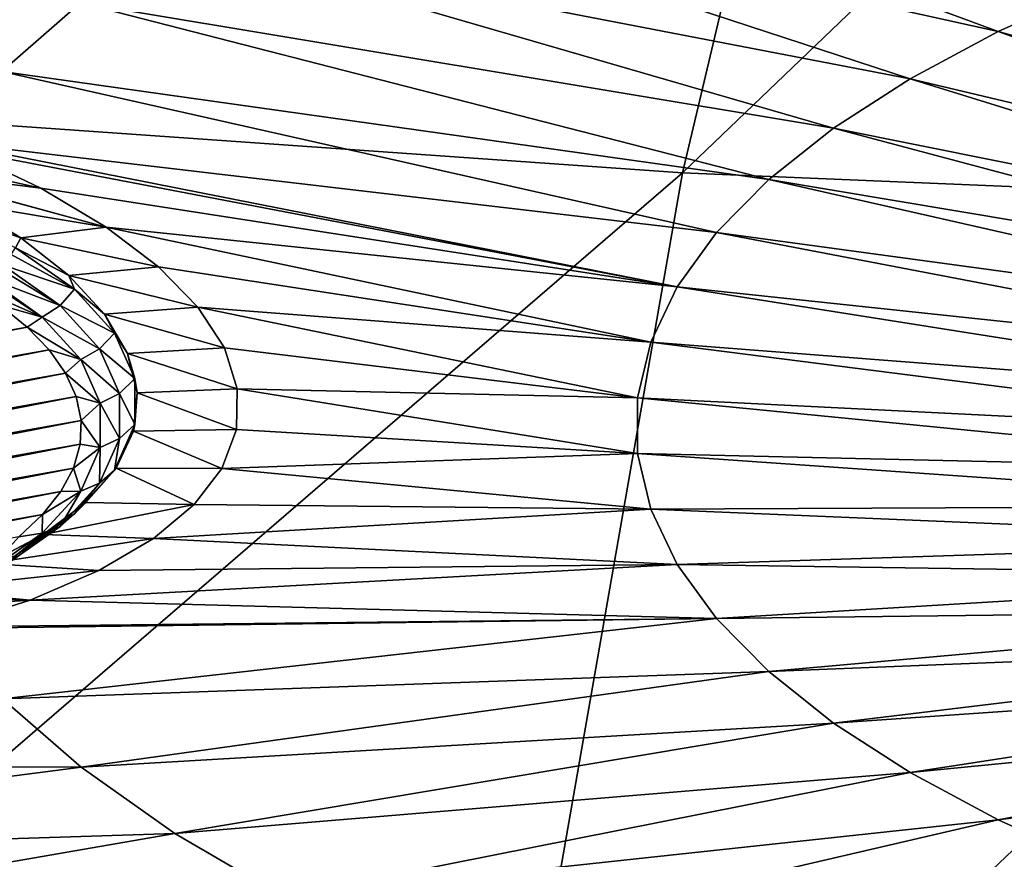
# Model space of a CAD drawing. Header units: metres. Extents: x -92 to 264, y -100 to 50.
# Tile 424 of 656: x 188.43 to 192.71, y -19.58 to -15.94. Entities that reach past the tile are written whole.
import ezdxf

# ---------------------------------------------------------------- set-up
doc = ezdxf.new("R2010")
doc.units = ezdxf.units.M
doc.layers.add('solid_21062050_01', color=7, linetype='CONTINUOUS')

msp = doc.modelspace()

# ---------------------------------------------------------------- linework, layer by layer
at = {"layer": 'solid_21062050_01'}
for points in [[(188.758606, -11.481317, 217.989578), (182.852875, -15.885271, 222.725174), (187.03862, -16.30197, 223.882599)], [(192.463303, -11.742873, 218.71608), (188.758606, -11.481317, 217.989578), (187.03862, -16.30197, 223.882599)], [(192.463303, -11.742873, 218.71608), (187.03862, -16.30197, 223.882599), (191.310776, -16.601612, 224.71489)], [(196.218887, -11.900517, 219.153961), (192.463303, -11.742873, 218.71608), (191.310776, -16.601612, 224.71489)], [(196.218887, -11.900517, 219.153961), (191.310776, -16.601612, 224.71489), (195.640869, -16.7822, 225.216492)], [(189.573486, -15.300097, 162.174347), (190.105362, -15.036674, 161.442673), (192.681702, -15.988546, 163.530151)], [(190.105362, -15.036674, 161.442673), (193.111908, -15.79462, 162.991501), (192.681702, -15.988546, 163.530151)], [(189.102615, -15.57652, 162.942139), (189.573486, -15.300097, 162.174347), (192.298965, -16.193571, 164.099625)], [(189.573486, -15.300097, 162.174347), (192.681702, -15.988546, 163.530151), (192.298965, -16.193571, 164.099625)], [(185.111481, -15.371556, 163.143539), (188.69548, -15.864324, 163.741547), (188.354462, -16.161825, 164.567886)], [(188.69548, -15.864324, 163.741547), (189.102615, -15.57652, 162.942139), (191.966171, -16.408361, 164.696228)], [(189.102615, -15.57652, 162.942139), (192.298965, -16.193571, 164.099625), (191.966171, -16.408361, 164.696228)], [(192.681702, -15.988546, 163.530151), (193.111908, -15.79462, 162.991501), (195.334869, -16.725742, 165.211166)], [(188.354462, -16.161825, 164.567886), (188.69548, -15.864324, 163.741547), (191.685471, -16.631529, 165.316101)], [(188.69548, -15.864324, 163.741547), (191.966171, -16.408361, 164.696228), (191.685471, -16.631529, 165.316101)], [(192.298965, -16.193571, 164.099625), (192.681702, -15.988546, 163.530151), (195.090897, -16.856436, 165.574188)], [(192.681702, -15.988546, 163.530151), (195.334869, -16.725742, 165.211166), (195.090897, -16.856436, 165.574188)], [(188.08963, -16.466511, 165.412888), (188.354462, -16.161825, 164.567886), (191.458694, -16.861622, 165.955215)], [(188.354462, -16.161825, 164.567886), (191.685471, -16.631529, 165.316101), (191.458694, -16.861622, 165.955215)], [(191.966171, -16.408361, 164.696228), (192.298965, -16.193571, 164.099625), (194.878754, -16.993357, 165.954498)], [(192.298965, -16.193571, 164.099625), (195.090897, -16.856436, 165.574188), (194.878754, -16.993357, 165.954498)], [(191.310776, -16.601612, 224.71489), (187.03862, -16.30197, 223.882599), (185.683792, -21.45019, 229.592804)], [(191.685471, -16.631529, 165.316101), (191.966171, -16.408361, 164.696228), (194.699814, -17.135616, 166.34964)], [(191.966171, -16.408361, 164.696228), (194.878754, -16.993357, 165.954498), (194.699814, -17.135616, 166.34964)], [(187.558746, -16.454037, 165.474075), (188.172791, -16.501318, 165.49057), (188.52388, -16.668297, 165.874084)], [(187.558746, -16.454037, 165.474075), (188.52388, -16.668297, 165.874084), (187.89386, -16.588524, 165.770721)], [(188.08963, -16.466511, 165.412888), (191.458694, -16.861622, 165.955215), (191.287323, -17.097151, 166.609421)], [(188.172791, -16.501318, 165.49057), (188.08963, -16.466511, 165.412888), (191.287323, -17.097151, 166.609421)], [(188.52388, -16.668297, 165.874084), (188.172791, -16.501318, 165.49057), (191.287323, -17.097151, 166.609421)], [(187.89386, -16.588524, 165.770721), (188.52388, -16.668297, 165.874084), (188.808105, -16.837313, 166.278397)], [(187.900299, -16.591381, 165.777176), (187.89386, -16.588524, 165.770721), (188.808105, -16.837313, 166.278397)], [(191.310776, -16.601612, 224.71489), (185.683792, -21.45019, 229.592804), (190.405441, -21.771935, 230.486496)], [(188.191452, -16.734877, 166.108749), (187.900299, -16.591381, 165.777176), (188.808105, -16.837313, 166.278397)], [(195.640869, -16.7822, 225.216492), (191.310776, -16.601612, 224.71489), (190.405441, -21.771935, 230.486496)], [(191.458694, -16.861622, 165.955215), (191.685471, -16.631529, 165.316101), (194.555252, -17.282293, 166.75705)], [(191.685471, -16.631529, 165.316101), (194.699814, -17.135616, 166.34964), (194.555252, -17.282293, 166.75705)], [(188.808105, -16.837313, 166.278397), (188.52388, -16.668297, 165.874084), (191.287323, -17.097151, 166.609421)], [(188.191452, -16.734877, 166.108749), (188.436279, -16.884504, 166.46785), (188.082489, -16.762743, 166.007614)], [(188.191452, -16.734877, 166.108749), (188.808105, -16.837313, 166.278397), (188.436279, -16.884504, 166.46785)], [(188.436279, -16.884504, 166.46785), (188.414429, -16.927668, 166.465714), (188.082489, -16.762743, 166.007614)], [(195.640869, -16.7822, 225.216492), (190.405441, -21.771935, 230.486496), (195.187561, -21.965796, 231.024963)], [(188.436279, -16.884504, 166.46785), (188.808105, -16.837313, 166.278397), (189.034882, -17.009626, 166.704956)], [(188.808105, -16.837313, 166.278397), (191.287323, -17.097151, 166.609421), (191.17244, -17.336586, 167.274475)], [(189.034882, -17.009626, 166.704956), (188.808105, -16.837313, 166.278397), (191.17244, -17.336586, 167.274475)], [(188.644852, -17.048403, 166.874832), (188.414429, -16.927668, 166.465714), (188.436279, -16.884504, 166.46785)], [(188.644852, -17.048403, 166.874832), (188.436279, -16.884504, 166.46785), (189.034882, -17.009626, 166.704956)], [(191.287323, -17.097151, 166.609421), (191.458694, -16.861622, 165.955215), (194.446014, -17.432432, 167.174072)], [(191.458694, -16.861622, 165.955215), (194.555252, -17.282293, 166.75705), (194.446014, -17.432432, 167.174072)], [(188.670105, -17.107508, 166.96524), (188.39563, -16.956312, 166.466934), (188.414429, -16.927668, 166.465714)], [(188.644852, -17.048403, 166.874832), (188.670105, -17.107508, 166.96524), (188.414429, -16.927668, 166.465714)], [(188.670105, -17.107508, 166.96524), (188.356873, -17.001402, 166.474487), (188.39563, -16.956312, 166.466934)], [(188.608231, -17.178211, 166.965591), (188.284348, -17.055658, 166.499466), (188.3405, -17.016504, 166.479095)], [(188.608231, -17.178211, 166.965591), (188.3405, -17.016504, 166.479095), (188.356873, -17.001402, 166.474487)], [(188.608231, -17.178211, 166.965591), (188.356873, -17.001402, 166.474487), (188.670105, -17.107508, 166.96524)], [(188.644852, -17.048403, 166.874832), (189.034882, -17.009626, 166.704956), (189.206192, -17.185249, 167.153412)], [(189.206192, -17.185249, 167.153412), (189.034882, -17.009626, 166.704956), (191.17244, -17.336586, 167.274475)], [(188.530273, -17.228645, 166.97995), (188.2043, -17.085047, 166.537994), (188.275085, -17.060526, 166.503387)], [(188.530273, -17.228645, 166.97995), (188.275085, -17.060526, 166.503387), (188.284348, -17.055658, 166.499466)], [(188.530273, -17.228645, 166.97995), (188.284348, -17.055658, 166.499466), (188.608231, -17.178211, 166.965591)], [(188.644852, -17.048403, 166.874832), (189.206192, -17.185249, 167.153412), (188.799881, -17.216204, 167.304962)], [(188.644852, -17.048403, 166.874832), (188.799881, -17.216204, 167.304962), (188.670105, -17.107508, 166.96524)], [(188.530273, -17.228645, 166.97995), (188.345825, -17.176598, 166.792297), (188.2043, -17.085047, 166.537994)], [(191.17244, -17.336586, 167.274475), (191.287323, -17.097151, 166.609421), (194.372787, -17.585064, 167.598022)], [(191.287323, -17.097151, 166.609421), (194.446014, -17.432432, 167.174072), (194.372787, -17.585064, 167.598022)], [(188.608231, -17.178211, 166.965591), (188.670105, -17.107508, 166.96524), (188.843796, -17.298246, 167.495041)], [(188.799881, -17.216204, 167.304962), (188.843796, -17.298246, 167.495041), (188.670105, -17.107508, 166.96524)], [(188.345825, -17.176598, 166.792297), (188.464813, -17.272001, 167.057297), (181.959, -18.425669, 170.261719)], [(188.530273, -17.228645, 166.97995), (188.464813, -17.272001, 167.057297), (188.345825, -17.176598, 166.792297)], [(188.530273, -17.228645, 166.97995), (188.608231, -17.178211, 166.965591), (188.778992, -17.365736, 167.486465)], [(188.778992, -17.365736, 167.486465), (188.608231, -17.178211, 166.965591), (188.843796, -17.298246, 167.495041)], [(188.799881, -17.216204, 167.304962), (189.206192, -17.185249, 167.153412), (189.320892, -17.362265, 167.618713)], [(189.206192, -17.185249, 167.153412), (191.17244, -17.336586, 167.274475), (191.114822, -17.578377, 167.946075)], [(189.320892, -17.362265, 167.618713), (189.206192, -17.185249, 167.153412), (191.114822, -17.578377, 167.946075)], [(188.697357, -17.412119, 167.489563), (188.464813, -17.272001, 167.057297), (188.530273, -17.228645, 166.97995)], [(188.697357, -17.412119, 167.489563), (188.530273, -17.228645, 166.97995), (188.778992, -17.365736, 167.486465)], [(188.799881, -17.216204, 167.304962), (189.320892, -17.362265, 167.618713), (188.899887, -17.386673, 167.755219)], [(188.799881, -17.216204, 167.304962), (188.899887, -17.386673, 167.755219), (188.843796, -17.298246, 167.495041)], [(188.464813, -17.272001, 167.057297), (182.143417, -18.508278, 170.49118), (181.959, -18.425669, 170.261719)], [(188.464813, -17.272001, 167.057297), (188.560196, -17.370441, 167.330719), (182.143417, -18.508278, 170.49118)], [(188.697357, -17.412119, 167.489563), (188.560196, -17.370441, 167.330719), (188.464813, -17.272001, 167.057297)], [(188.778992, -17.365736, 167.486465), (188.843796, -17.298246, 167.495041), (188.931625, -17.495626, 168.043274)], [(188.899887, -17.386673, 167.755219), (188.931625, -17.495626, 168.043274), (188.843796, -17.298246, 167.495041)], [(191.114822, -17.578377, 167.946075), (191.17244, -17.336586, 167.274475), (194.336044, -17.739195, 168.026138)], [(191.17244, -17.336586, 167.274475), (194.372787, -17.585064, 167.598022), (194.336044, -17.739195, 168.026138)], [(188.560196, -17.370441, 167.330719), (182.347412, -18.585478, 170.705612), (182.143417, -18.508278, 170.49118)], [(188.560196, -17.370441, 167.330719), (188.631226, -17.471193, 167.610565), (182.347412, -18.585478, 170.705612)], [(188.697357, -17.412119, 167.489563), (188.631226, -17.471193, 167.610565), (188.560196, -17.370441, 167.330719)], [(188.697357, -17.412119, 167.489563), (188.778992, -17.365736, 167.486465), (188.865341, -17.559786, 168.025452)], [(188.865341, -17.559786, 168.025452), (188.778992, -17.365736, 167.486465), (188.931625, -17.495626, 168.043274)], [(188.899887, -17.386673, 167.755219), (189.320892, -17.362265, 167.618713), (189.376953, -17.539885, 168.099152)], [(188.899887, -17.386673, 167.755219), (189.376953, -17.539885, 168.099152), (188.942307, -17.557213, 168.21904)], [(188.899887, -17.386673, 167.755219), (188.942307, -17.557213, 168.21904), (188.931625, -17.495626, 168.043274)], [(189.376953, -17.539885, 168.099152), (189.320892, -17.362265, 167.618713), (191.114822, -17.578377, 167.946075)], [(188.78183, -17.601976, 168.016922), (188.631226, -17.471193, 167.610565), (188.697357, -17.412119, 167.489563)], [(188.78183, -17.601976, 168.016922), (188.697357, -17.412119, 167.489563), (188.865341, -17.559786, 168.025452)], [(188.631226, -17.471193, 167.610565), (182.569473, -18.656693, 170.903412), (182.347412, -18.585478, 170.705612)], [(188.631226, -17.471193, 167.610565), (188.67746, -17.573593, 167.894989), (182.569473, -18.656693, 170.903412)], [(188.78183, -17.601976, 168.016922), (188.67746, -17.573593, 167.894989), (188.631226, -17.471193, 167.610565)], [(188.865341, -17.559786, 168.025452), (188.931625, -17.495626, 168.043274), (188.931625, -17.695234, 168.597717)], [(188.942307, -17.557213, 168.21904), (188.931625, -17.695234, 168.597717), (188.931625, -17.495626, 168.043274)], [(188.67746, -17.573593, 167.894989), (182.808151, -18.721455, 171.083298), (182.569473, -18.656693, 170.903412)], [(188.67746, -17.573593, 167.894989), (188.698578, -17.67695, 168.182083), (182.808151, -18.721455, 171.083298)], [(188.78183, -17.601976, 168.016922), (188.698578, -17.67695, 168.182083), (188.67746, -17.573593, 167.894989)], [(188.78183, -17.601976, 168.016922), (188.865341, -17.559786, 168.025452), (188.865341, -17.756029, 168.570541)], [(188.865341, -17.756029, 168.570541), (188.865341, -17.559786, 168.025452), (188.931625, -17.695234, 168.597717)], [(188.942307, -17.557213, 168.21904), (189.37323, -17.716053, 168.58934), (188.925583, -17.724207, 168.686783)], [(188.942307, -17.557213, 168.21904), (188.925583, -17.724207, 168.686783), (188.931625, -17.695234, 168.597717)], [(188.942307, -17.557213, 168.21904), (189.376953, -17.539885, 168.099152), (189.37323, -17.716053, 168.58934)], [(189.37323, -17.716053, 168.58934), (189.376953, -17.539885, 168.099152), (191.114822, -17.820953, 168.619858)], [(189.376953, -17.539885, 168.099152), (191.114822, -17.578377, 167.946075), (191.114822, -17.820953, 168.619858)], [(188.78183, -17.79398, 168.550232), (188.698578, -17.67695, 168.182083), (188.78183, -17.601976, 168.016922)], [(188.78183, -17.79398, 168.550232), (188.78183, -17.601976, 168.016922), (188.865341, -17.756029, 168.570541)], [(191.114822, -17.578377, 167.946075), (194.336044, -17.739195, 168.026138), (194.336044, -17.893829, 168.455658)], [(191.114822, -17.820953, 168.619858), (191.114822, -17.578377, 167.946075), (194.336044, -17.893829, 168.455658)], [(188.698578, -17.67695, 168.182083), (183.061844, -18.779327, 171.244049), (182.808151, -18.721455, 171.083298)], [(188.698578, -17.67695, 168.182083), (188.694412, -17.780548, 168.469833), (183.061844, -18.779327, 171.244049)], [(188.78183, -17.79398, 168.550232), (188.694412, -17.780548, 168.469833), (188.698578, -17.67695, 168.182083)], [(188.850372, -17.883955, 169.147995), (188.843796, -17.892612, 169.14595), (188.931625, -17.695234, 168.597717)], [(188.865341, -17.756029, 168.570541), (188.931625, -17.695234, 168.597717), (188.843796, -17.892612, 169.14595)], [(188.925583, -17.724207, 168.686783), (188.850372, -17.883955, 169.147995), (188.931625, -17.695234, 168.597717)], [(188.925583, -17.724207, 168.686783), (189.309509, -17.885078, 169.073547), (188.850372, -17.883955, 169.147995)], [(188.925583, -17.724207, 168.686783), (189.37323, -17.716053, 168.58934), (189.309509, -17.885078, 169.073547)], [(189.309509, -17.885078, 169.073547), (189.37323, -17.716053, 168.58934), (191.114822, -17.820953, 168.619858)], [(188.694412, -17.780548, 168.469833), (183.328781, -18.829906, 171.384537), (183.061844, -18.779327, 171.244049)], [(188.694412, -17.780548, 168.469833), (188.664993, -17.883692, 168.756317), (183.328781, -18.829906, 171.384537)], [(188.78183, -17.79398, 168.550232), (188.664993, -17.883692, 168.756317), (188.694412, -17.780548, 168.469833)], [(188.778992, -17.950081, 169.109543), (188.865341, -17.756029, 168.570541), (188.843796, -17.892612, 169.14595)], [(188.78183, -17.79398, 168.550232), (188.865341, -17.756029, 168.570541), (188.778992, -17.950081, 169.109543)], [(188.697357, -17.983839, 169.077576), (188.664993, -17.883692, 168.756317), (188.78183, -17.79398, 168.550232)], [(188.697357, -17.983839, 169.077576), (188.78183, -17.79398, 168.550232), (188.778992, -17.950081, 169.109543)], [(189.309509, -17.885078, 169.073547), (191.114822, -17.820953, 168.619858), (191.17244, -18.062744, 169.291458)], [(191.114822, -17.820953, 168.619858), (194.336044, -17.893829, 168.455658), (194.372787, -18.047962, 168.883774)], [(191.17244, -18.062744, 169.291458), (191.114822, -17.820953, 168.619858), (194.372787, -18.047962, 168.883774)], [(188.664993, -17.883692, 168.756317), (183.607178, -18.87285, 171.503815), (183.328781, -18.829906, 171.384537)], [(188.664993, -17.883692, 168.756317), (188.610535, -17.985649, 169.03952), (183.607178, -18.87285, 171.503815)], [(188.697357, -17.983839, 169.077576), (188.610535, -17.985649, 169.03952), (188.664993, -17.883692, 168.756317)], [(188.719025, -18.033716, 169.594437), (188.670105, -18.083351, 169.675751), (188.843796, -17.892612, 169.14595)], [(188.778992, -17.950081, 169.109543), (188.843796, -17.892612, 169.14595), (188.670105, -18.083351, 169.675751)], [(188.850372, -17.883955, 169.147995), (189.189468, -18.042376, 169.538086), (188.719025, -18.033716, 169.594437)], [(188.850372, -17.883955, 169.147995), (188.719025, -18.033716, 169.594437), (188.843796, -17.892612, 169.14595)], [(188.850372, -17.883955, 169.147995), (189.309509, -17.885078, 169.073547), (189.189468, -18.042376, 169.538086)], [(189.189468, -18.042376, 169.538086), (189.309509, -17.885078, 169.073547), (191.17244, -18.062744, 169.291458)], [(188.608231, -18.137604, 169.630402), (188.778992, -17.950081, 169.109543), (188.670105, -18.083351, 169.675751)], [(188.697357, -17.983839, 169.077576), (188.778992, -17.950081, 169.109543), (188.608231, -18.137604, 169.630402)], [(188.610535, -17.985649, 169.03952), (183.895081, -18.907852, 171.601044), (183.607178, -18.87285, 171.503815)], [(188.610535, -17.985649, 169.03952), (188.531403, -18.085722, 169.31749), (183.895081, -18.907852, 171.601044)], [(188.530273, -18.167311, 169.587189), (188.531403, -18.085722, 169.31749), (188.697357, -17.983839, 169.077576)], [(188.530273, -18.167311, 169.587189), (188.697357, -17.983839, 169.077576), (188.608231, -18.137604, 169.630402)], [(188.697357, -17.983839, 169.077576), (188.531403, -18.085722, 169.31749), (188.610535, -17.985649, 169.03952)], [(188.719025, -18.033716, 169.594437), (189.189468, -18.042376, 169.538086), (188.533768, -18.172022, 170.02153)], [(188.719025, -18.033716, 169.594437), (188.533768, -18.172022, 170.02153), (188.670105, -18.083351, 169.675751)], [(188.533768, -18.172022, 170.02153), (189.189468, -18.042376, 169.538086), (189.012787, -18.189156, 169.986267)], [(189.012787, -18.189156, 169.986267), (189.189468, -18.042376, 169.538086), (191.17244, -18.062744, 169.291458)], [(188.531403, -18.085722, 169.31749), (184.190491, -18.934675, 171.675537), (183.895081, -18.907852, 171.601044)], [(188.531403, -18.085722, 169.31749), (188.428162, -18.183235, 169.588333), (184.190491, -18.934675, 171.675537)], [(188.533768, -18.172022, 170.02153), (188.414429, -18.263191, 170.175278), (188.670105, -18.083351, 169.675751)], [(188.608231, -18.137604, 169.630402), (188.670105, -18.083351, 169.675751), (188.414429, -18.263191, 170.175278)], [(188.530273, -18.167311, 169.587189), (188.428162, -18.183235, 169.588333), (188.531403, -18.085722, 169.31749)], [(189.012787, -18.189156, 169.986267), (191.17244, -18.062744, 169.291458), (191.287323, -18.302181, 169.956512)], [(191.17244, -18.062744, 169.291458), (194.372787, -18.047962, 168.883774), (194.446014, -18.200592, 169.307724)], [(191.287323, -18.302181, 169.956512), (191.17244, -18.062744, 169.291458), (194.446014, -18.200592, 169.307724)], [(188.284348, -18.3403, 170.067688), (188.428162, -18.183235, 169.588333), (188.530273, -18.167311, 169.587189)], [(188.284348, -18.3403, 170.067688), (188.530273, -18.167311, 169.587189), (188.356873, -18.314413, 170.121521)], [(188.533768, -18.172022, 170.02153), (189.012787, -18.189156, 169.986267), (188.294632, -18.298351, 170.427658)], [(188.533768, -18.172022, 170.02153), (188.294632, -18.298351, 170.427658), (188.414429, -18.263191, 170.175278)], [(188.356873, -18.314413, 170.121521), (188.608231, -18.137604, 169.630402), (188.414429, -18.263191, 170.175278)], [(188.530273, -18.167311, 169.587189), (188.608231, -18.137604, 169.630402), (188.356873, -18.314413, 170.121521)], [(188.294632, -18.298351, 170.427658), (189.012787, -18.189156, 169.986267), (188.77565, -18.328255, 170.426941)], [(188.77565, -18.328255, 170.426941), (189.012787, -18.189156, 169.986267), (191.287323, -18.302181, 169.956512)], [(191.287323, -18.302181, 169.956512), (194.446014, -18.200592, 169.307724), (194.555252, -18.350733, 169.724747)], [(188.294632, -18.298351, 170.427658), (188.77565, -18.328255, 170.426941), (187.998306, -18.412258, 170.812332)], [(187.998306, -18.412258, 170.812332), (188.77565, -18.328255, 170.426941), (188.477112, -18.457035, 170.853058)], [(188.477112, -18.457035, 170.853058), (191.287323, -18.302181, 169.956512), (191.458694, -18.53771, 170.610718)], [(188.477112, -18.457035, 170.853058), (188.77565, -18.328255, 170.426941), (191.287323, -18.302181, 169.956512)], [(191.458694, -18.53771, 170.610718), (191.287323, -18.302181, 169.956512), (194.555252, -18.350733, 169.724747)], [(191.458694, -18.53771, 170.610718), (194.555252, -18.350733, 169.724747), (194.699814, -18.497408, 170.132156)], [(187.998306, -18.412258, 170.812332), (188.477112, -18.457035, 170.853058), (187.899307, -18.443264, 170.921219)], [(187.637848, -18.512491, 171.173523), (187.899307, -18.443264, 170.921219), (188.477112, -18.457035, 170.853058)], [(187.637848, -18.512491, 171.173523), (188.477112, -18.457035, 170.853058), (188.110748, -18.573986, 171.261902)], [(188.110748, -18.573986, 171.261902), (188.477112, -18.457035, 170.853058), (191.458694, -18.53771, 170.610718)], [(191.685471, -18.767803, 171.249832), (191.458694, -18.53771, 170.610718), (194.699814, -18.497408, 170.132156)], [(191.685471, -18.767803, 171.249832), (194.699814, -18.497408, 170.132156), (194.878754, -18.639668, 170.527298)], [(188.085876, -18.580711, 171.286285), (188.110748, -18.573986, 171.261902), (191.458694, -18.53771, 170.610718)], [(188.356964, -18.885271, 172.132553), (188.085876, -18.580711, 171.286285), (191.458694, -18.53771, 170.610718)], [(188.356964, -18.885271, 172.132553), (191.458694, -18.53771, 170.610718), (191.685471, -18.767803, 171.249832)], [(191.966171, -18.990969, 171.869705), (191.685471, -18.767803, 171.249832), (194.878754, -18.639668, 170.527298)], [(191.966171, -18.990969, 171.869705), (194.878754, -18.639668, 170.527298), (195.090897, -18.776588, 170.907608)], [(188.698364, -19.182573, 172.958344), (188.356964, -18.885271, 172.132553), (191.685471, -18.767803, 171.249832)], [(188.698364, -19.182573, 172.958344), (191.685471, -18.767803, 171.249832), (191.966171, -18.990969, 171.869705)], [(192.298965, -19.205761, 172.466309), (191.966171, -18.990969, 171.869705), (195.090897, -18.776588, 170.907608)], [(192.298965, -19.205761, 172.466309), (195.090897, -18.776588, 170.907608), (195.334869, -18.907284, 171.27063)], [(185.108414, -19.17907, 173.719315), (188.356964, -18.885271, 172.132553), (188.698364, -19.182573, 172.958344)], [(192.681702, -19.410786, 173.035782), (192.298965, -19.205761, 172.466309), (195.334869, -18.907284, 171.27063)], [(192.681702, -19.410786, 173.035782), (195.334869, -18.907284, 171.27063), (195.609116, -19.030905, 171.613998)], [(189.105804, -19.470173, 173.757187), (188.698364, -19.182573, 172.958344), (191.966171, -18.990969, 171.869705)], [(189.105804, -19.470173, 173.757187), (191.966171, -18.990969, 171.869705), (192.298965, -19.205761, 172.466309)], [(193.111908, -19.604712, 173.574432), (192.681702, -19.410786, 173.035782), (195.609116, -19.030905, 171.613998)], [(185.108414, -19.17907, 173.719315), (188.698364, -19.182573, 172.958344), (185.613922, -19.582611, 174.840195)], [(185.613922, -19.582611, 174.840195), (188.698364, -19.182573, 172.958344), (189.105804, -19.470173, 173.757187)], [(189.57692, -19.746389, 174.524399), (189.105804, -19.470173, 173.757187), (192.298965, -19.205761, 172.466309)], [(189.57692, -19.746389, 174.524399), (192.298965, -19.205761, 172.466309), (192.681702, -19.410786, 173.035782)], [(190.108948, -20.009607, 175.255508), (189.57692, -19.746389, 174.524399), (192.681702, -19.410786, 173.035782)], [(190.108948, -20.009607, 175.255508), (192.681702, -19.410786, 173.035782), (193.111908, -19.604712, 173.574432)], [(185.613922, -19.582611, 174.840195), (189.105804, -19.470173, 173.757187), (186.214554, -19.970907, 175.918732)], [(186.214554, -19.970907, 175.918732), (189.105804, -19.470173, 173.757187), (189.57692, -19.746389, 174.524399)]]:
    msp.add_3dface(points, dxfattribs=at)

doc.saveas('drawing.dxf')
